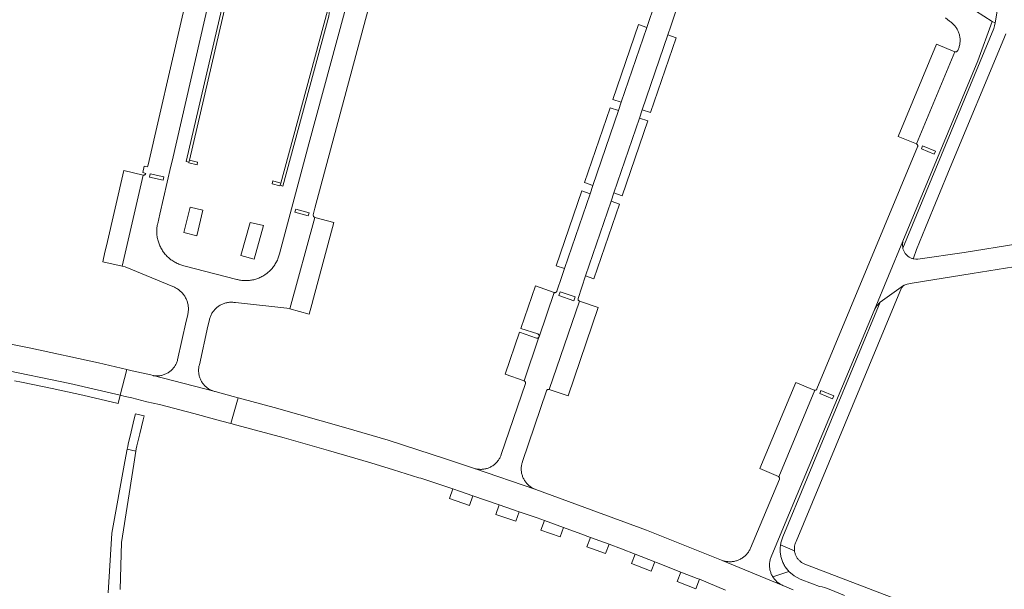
# Model space of a CAD drawing. Extents: x 152825 to 164088, y 457113 to 463005.
# Tile 322 of 364: x 157738 to 157963, y 461852 to 461982. Entities that reach past the tile are written whole.
import ezdxf

# ---------------------------------------------------------------- set-up
doc = ezdxf.new("R2010")
doc.units = 0
doc.header["$LTSCALE"] = 0.5
for name, color, linetype, lineweight in [('B-PV-VH-GESLOTENVERHARDING_ASFALT-GV', 251, 'CONTINUOUS', 18), ('B-PV-VH-GESLOTENVERHARDING_BETON-GV', 251, 'CONTINUOUS', 18), ('B-PV-VH-GESLOTENVERHARDING_KUNSTSTOF-GV', 251, 'CONTINUOUS', 18), ('B-PV-VH-ONVERHARD_ZAND-GV', 251, 'CONTINUOUS', 18), ('B-PV-VH-OPENVERHARDING_BETONSTRAATSTEEN-GV', 251, 'CONTINUOUS', 18)]:
    doc.layers.add(name, color=color, linetype=linetype, lineweight=lineweight)

msp = doc.modelspace()

# ---------------------------------------------------------------- linework, layer by layer
at = {"layer": 'B-PV-VH-GESLOTENVERHARDING_ASFALT-GV', "flags": 128}
for points in [[(157949.07, 461982.461), (157950.045, 461981.728), (157950.248, 461981.575), (157950.412, 461981.453), (157950.571, 461981.324), (157950.724, 461981.189), (157950.873, 461981.049), (157951.016, 461980.902), (157951.152, 461980.75), (157951.283, 461980.593), (157951.408, 461980.431), (157951.526, 461980.264), (157951.637, 461980.093), (157951.742, 461979.917), (157951.84, 461979.738), (157951.931, 461979.555), (157952.014, 461979.368), (157952.09, 461979.178), (157952.159, 461978.986), (157952.22, 461978.791), (157952.273, 461978.593), (157952.319, 461978.394), (157952.357, 461978.193), (157952.387, 461977.991), (157952.409, 461977.788), (157952.423, 461977.584), (157952.429, 461977.379), (157952.427, 461977.175), (157952.417, 461976.97), (157952.399, 461976.767), (157952.373, 461976.564), (157952.339, 461976.362), (157952.297, 461976.162), (157952.248, 461975.964), (157952.19, 461975.768), (157952.126, 461975.574), (157952.053, 461975.383), (157951.973, 461975.194), (157951.886, 461975.009), (157951.884, 461975.005), (157951.611, 461974.738), (157951.23, 461974.73), (157942.491, 461953.735), (157942.547, 461953.704), (157942.599, 461953.666), (157942.646, 461953.623), (157942.687, 461953.573), (157942.722, 461953.519), (157942.749, 461953.461), (157942.77, 461953.4), (157942.782, 461953.337), (157942.787, 461953.273), (157942.783, 461953.209), (157942.772, 461953.146), (157942.753, 461953.085), (157942.741, 461953.056), (157919.8, 461897.929), (157919.797, 461897.921), (157919.793, 461897.913), (157919.79, 461897.905), (157919.786, 461897.898), (157919.782, 461897.89), (157919.778, 461897.883), (157919.774, 461897.875), (157919.769, 461897.867), (157919.765, 461897.86), (157919.76, 461897.853), (157919.756, 461897.846), (157919.751, 461897.839), (157919.746, 461897.831), (157919.741, 461897.824), (157919.736, 461897.818), (157919.73, 461897.811), (157919.725, 461897.804), (157919.719, 461897.798), (157919.714, 461897.791), (157919.708, 461897.785), (157919.702, 461897.778), (157919.696, 461897.772), (157919.69, 461897.766), (157919.684, 461897.76), (157919.677, 461897.754), (157919.671, 461897.749), (157919.664, 461897.743), (157919.658, 461897.737), (157919.651, 461897.732), (157919.644, 461897.727), (157919.637, 461897.722), (157919.63, 461897.717), (157919.623, 461897.712), (157919.616, 461897.707), (157919.609, 461897.702), (157919.602, 461897.698), (157919.594, 461897.693), (157919.587, 461897.689), (157919.579, 461897.685), (157919.572, 461897.681), (157919.564, 461897.677), (157919.556, 461897.673), (157919.549, 461897.67), (157919.541, 461897.666), (157919.533, 461897.663), (157919.525, 461897.659), (157919.517, 461897.656), (157919.509, 461897.653), (157919.5, 461897.651), (157919.492, 461897.648), (157919.484, 461897.646), (157919.476, 461897.643), (157919.467, 461897.641), (157919.459, 461897.639), (157919.451, 461897.637), (157919.442, 461897.635), (157919.434, 461897.634), (157919.425, 461897.632), (157919.417, 461897.631), (157919.408, 461897.63), (157919.4, 461897.629), (157919.391, 461897.628), (157919.383, 461897.627), (157919.374, 461897.626), (157919.365, 461897.626), (157919.357, 461897.626), (157919.348, 461897.626), (157919.34, 461897.626), (157919.331, 461897.626), (157919.322, 461897.626), (157919.314, 461897.627), (157919.305, 461897.627), (157919.288, 461897.629), (157911.11, 461877.953), (157911.289, 461877.682), (157911.259, 461877.359), (157904.648, 461861.685), (157904.565, 461861.501), (157904.475, 461861.32), (157904.378, 461861.143), (157904.274, 461860.97), (157904.163, 461860.801), (157904.046, 461860.636), (157903.922, 461860.477), (157903.792, 461860.322), (157903.656, 461860.173), (157903.514, 461860.029), (157903.367, 461859.891), (157903.214, 461859.759), (157903.056, 461859.633), (157902.894, 461859.513), (157902.726, 461859.4), (157902.555, 461859.294), (157902.379, 461859.194), (157902.199, 461859.102), (157902.016, 461859.016), (157901.83, 461858.938), (157901.641, 461858.868), (157901.449, 461858.805), (157901.286, 461858.758), (157901.09, 461858.709), (157900.892, 461858.668), (157900.693, 461858.635), (157900.493, 461858.609), (157900.291, 461858.592), (157900.09, 461858.583), (157899.888, 461858.582), (157899.686, 461858.588), (157899.485, 461858.603), (157899.284, 461858.625), (157899.084, 461858.656), (157898.886, 461858.694), (157898.689, 461858.74), (157898.495, 461858.794), (157898.192, 461858.891), (157912.046, 461853.178), (157911.941, 461853.223), (157911.76, 461853.307), (157911.583, 461853.398), (157911.409, 461853.497), (157911.24, 461853.602), (157911.074, 461853.714), (157910.914, 461853.833), (157910.758, 461853.958), (157910.608, 461854.089), (157910.463, 461854.226), (157910.323, 461854.368), (157910.189, 461854.516), (157910.062, 461854.67), (157909.94, 461854.828), (157909.825, 461854.991), (157909.717, 461855.159), (157909.659, 461855.256), (157909.561, 461855.43), (157909.471, 461855.608), (157909.388, 461855.789), (157909.312, 461855.973), (157909.244, 461856.161), (157909.183, 461856.351), (157909.13, 461856.543), (157909.084, 461856.737), (157909.047, 461856.933), (157909.017, 461857.13), (157908.996, 461857.328), (157908.982, 461857.527), (157908.976, 461857.726), (157908.979, 461857.925), (157908.989, 461858.124), (157909.007, 461858.323), (157909.033, 461858.521), (157909.067, 461858.717), (157909.109, 461858.912), (157909.159, 461859.105), (157909.216, 461859.296), (157909.281, 461859.484), (157909.354, 461859.67), (157912.191, 461866.47), (157932.83, 461915.829), (157939.365, 461931.575), (157956.462, 461972.663), (157959.772, 461981.606), (157952.116, 461986.523)], [(157961.058, 461984.89), (157960.424, 461981.293), (157960.274, 461980.644), (157960.113, 461979.998), (157939.357, 461929.984), (157939.399, 461929.828), (157939.449, 461929.673), (157939.507, 461929.522), (157939.572, 461929.373), (157939.644, 461929.228), (157939.723, 461929.086), (157939.809, 461928.949), (157939.902, 461928.816), (157940.001, 461928.688), (157940.107, 461928.565), (157940.218, 461928.447), (157940.335, 461928.335), (157940.458, 461928.228), (157940.585, 461928.128), (157940.718, 461928.034), (157940.854, 461927.947), (157940.995, 461927.867), (157941.14, 461927.794), (157941.288, 461927.728), (157941.439, 461927.67), (157941.593, 461927.619), (157941.749, 461927.575), (157941.821, 461927.558), (157941.77, 461927.761), (157942.491, 461929.689), (157944.528, 461934.733), (157950.137, 461948.361), (157962.43, 461977.687), (157962.857, 461978.841)], [(157733.234, 461902.554), (157749.435, 461899.19), (157760.946, 461896.506), (157762.462, 461902.375), (157756.001, 461903.893), (157740.578, 461907.245), (157722.498, 461910.795)], [(157914.408, 461852.17), (157912.046, 461853.178), (157898.192, 461858.891), (157898.05, 461858.95), (157880.9, 461865.761), (157855.727, 461875.015), (157841.517, 461879.893), (157841.492, 461879.902), (157835.35, 461881.962), (157822.028, 461886.282), (157812.414, 461889.118), (157796.081, 461893.687), (157787.837, 461895.917), (157786.145, 461890.092), (157787.503, 461889.727), (157790.63, 461888.888), (157798.324, 461886.802), (157808.446, 461883.954), (157818.058, 461881.13), (157823.278, 461879.496), (157829.017, 461877.681), (157829.517, 461877.59), (157836.783, 461875.164), (157838.51, 461874.587), (157841.363, 461873.606), (157847.361, 461871.545), (157851.924, 461869.977), (157855.991, 461868.579), (157857.659, 461867.969), (157862.03, 461866.37), (157865.927, 461864.944), (157868.159, 461864.127), (157872.414, 461862.571), (157875.26, 461861.53), (157878.372, 461860.315), (157882.855, 461858.564), (157883.18, 461858.437), (157888.794, 461856.245), (157892.492, 461854.801), (157893.025, 461854.58), (157898.916, 461852.133)], [(157936.703, 461850.514), (157917.056, 461858.041), (157916.896, 461858.106), (157916.739, 461858.178), (157916.585, 461858.257), (157916.436, 461858.343), (157916.29, 461858.437), (157916.149, 461858.536), (157916.013, 461858.643), (157915.882, 461858.755), (157915.756, 461858.874), (157915.636, 461858.998), (157915.522, 461859.127), (157915.413, 461859.262), (157915.312, 461859.401), (157915.216, 461859.545), (157915.128, 461859.694), (157915.046, 461859.846), (157914.972, 461860.002), (157914.905, 461860.161), (157914.845, 461860.323), (157914.793, 461860.488), (157914.749, 461860.655), (157914.712, 461860.823), (157914.683, 461860.994), (157914.671, 461861.085), (157911.486, 461862.409), (157911.455, 461862.17), (157911.432, 461861.929), (157911.417, 461861.688), (157911.41, 461861.446), (157911.411, 461861.204), (157911.421, 461860.963), (157911.438, 461860.722), (157911.463, 461860.481), (157911.496, 461860.242), (157911.537, 461860.004), (157911.585, 461859.767), (157911.642, 461859.532), (157911.706, 461859.299), (157911.778, 461859.068), (157911.858, 461858.84), (157911.945, 461858.615), (157912.04, 461858.392), (157912.141, 461858.173), (157912.251, 461857.957), (157912.367, 461857.745), (157912.49, 461857.538), (157912.62, 461857.334), (157912.756, 461857.134), (157912.899, 461856.94), (157913.049, 461856.749), (157913.204, 461856.565), (157913.366, 461856.385), (157914.572, 461855.344), (157915.975, 461854.59), (157918.774, 461853.532), (157920.405, 461852.916), (157920.963, 461852.841), (157921.515, 461852.681), (157922.574, 461852.326), (157926.101, 461850.917)]]:
    msp.add_lwpolyline(points, dxfattribs=at)
for points in [[(157943.598, 461952.593), (157943.889, 461953.273), (157946.788, 461952.076), (157946.531, 461951.397)], [(157770.9, 461946.211), (157767.814, 461946.905), (157767.639, 461946.194), (157770.71, 461945.482)], [(157911.486, 461862.409), (157914.671, 461861.085), (157914.662, 461861.165), (157914.649, 461861.337), (157914.644, 461861.51), (157914.648, 461861.683), (157914.659, 461861.855), (157914.678, 461862.027), (157914.705, 461862.198), (157914.739, 461862.367), (157914.782, 461862.534), (157914.832, 461862.699), (157914.89, 461862.862), (157914.956, 461863.022), (157915.028, 461863.179), (157915.03, 461863.182), (157939.05, 461920.952), (157939.265, 461921.228), (157939.525, 461921.464), (157934.238, 461917.738), (157912.023, 461864.288), (157912.012, 461864.264), (157911.92, 461864.041), (157911.835, 461863.814), (157911.758, 461863.585), (157911.688, 461863.354), (157911.626, 461863.12), (157911.571, 461862.885), (157911.525, 461862.648)], [(157912.023, 461864.288), (157934.238, 461917.738), (157933.41, 461916.875), (157932.83, 461915.829), (157912.191, 461866.47), (157909.354, 461859.67), (157909.281, 461859.484), (157909.216, 461859.296), (157909.159, 461859.105), (157909.109, 461858.912), (157909.067, 461858.717), (157909.033, 461858.521), (157909.007, 461858.323), (157908.989, 461858.124), (157908.979, 461857.925), (157908.976, 461857.726), (157908.982, 461857.527), (157908.996, 461857.328), (157909.017, 461857.13), (157909.047, 461856.933), (157909.084, 461856.737), (157909.13, 461856.543), (157909.183, 461856.351), (157909.244, 461856.161), (157909.312, 461855.973), (157909.388, 461855.789), (157909.471, 461855.608), (157909.561, 461855.43), (157909.659, 461855.256), (157909.717, 461855.159), (157913.366, 461856.385), (157913.204, 461856.565), (157913.049, 461856.749), (157912.899, 461856.94), (157912.756, 461857.134), (157912.62, 461857.334), (157912.49, 461857.538), (157912.367, 461857.745), (157912.251, 461857.957), (157912.141, 461858.173), (157912.04, 461858.392), (157911.945, 461858.615), (157911.858, 461858.84), (157911.778, 461859.068), (157911.706, 461859.299), (157911.642, 461859.532), (157911.585, 461859.767), (157911.537, 461860.004), (157911.496, 461860.242), (157911.463, 461860.481), (157911.438, 461860.722), (157911.421, 461860.963), (157911.411, 461861.204), (157911.41, 461861.446), (157911.417, 461861.688), (157911.432, 461861.929), (157911.455, 461862.17), (157911.486, 461862.409), (157911.525, 461862.648), (157911.571, 461862.885), (157911.626, 461863.12), (157911.688, 461863.354), (157911.758, 461863.585), (157911.835, 461863.814), (157911.92, 461864.041), (157912.012, 461864.264)], [(157763.65, 461902.096), (157762.462, 461902.375), (157760.946, 461896.506), (157762.103, 461896.236), (157763.591, 461895.889), (157767.002, 461895.039), (157769.879, 461894.362), (157769.882, 461894.361), (157777.72, 461892.336), (157782.434, 461891.085), (157784.121, 461890.637), (157786.145, 461890.092), (157787.837, 461895.917), (157786.69, 461896.228), (157782.588, 461897.337), (157782.524, 461897.353), (157782.448, 461897.373), (157782.258, 461897.43), (157768.431, 461900.973), (157767.927, 461901.121)], [(157920.418, 461896.908), (157920.691, 461897.592), (157923.612, 461896.381), (157923.344, 461895.694)]]:
    msp.add_lwpolyline(points, close=True, dxfattribs=at)
at = {"layer": 'B-PV-VH-GESLOTENVERHARDING_BETON-GV', "flags": 128}
msp.add_lwpolyline([(157779.785, 461938.676), (157776.87, 461939.345), (157775.468, 461933.536), (157778.396, 461932.847)], close=True, dxfattribs=at)
at = {"layer": 'B-PV-VH-GESLOTENVERHARDING_KUNSTSTOF-GV', "flags": 128}
msp.add_lwpolyline([(157793.605, 461935.131), (157790.589, 461935.863), (157788.478, 461928.362), (157791.517, 461927.483)], close=True, dxfattribs=at)
at = {"layer": 'B-PV-VH-ONVERHARD_ZAND-GV', "flags": 128}
msp.add_lwpolyline([(157766.397, 461891.84), (157764.428, 461892.3), (157764.152, 461891.122), (157763.469, 461888.202), (157762.796, 461885.328), (157762.673, 461884.801), (157762.546, 461884.258), (157764.498, 461883.802), (157764.614, 461884.291), (157764.774, 461884.97), (157765.418, 461887.697), (157766.183, 461890.934)], close=True, dxfattribs=at)
msp.add_lwpolyline([(157760.94, 461852.296), (157761.245, 461862.994), (157764.031, 461880.816), (157764.498, 461883.802), (157762.546, 461884.258), (157762.019, 461881.382), (157759.037, 461865.092), (157758.186, 461851.513)], dxfattribs=at)
at = {"layer": 'B-PV-VH-OPENVERHARDING_BETONSTRAATSTEEN-GV', "flags": 128}
for points in [[(157779.087, 462000), (157774.832, 461981.606), (157767.294, 461948.987), (157767.143, 461948.496), (157766.407, 461948.658), (157766.076, 461947.215), (157766.784, 461947.03), (157766.772, 461946.979), (157766.75, 461946.921), (157766.721, 461946.867), (157766.686, 461946.818), (157766.644, 461946.773), (157766.597, 461946.734), (157766.545, 461946.702), (157766.489, 461946.677), (157766.431, 461946.659), (157766.371, 461946.648), (157766.309, 461946.646), (157766.249, 461946.652), (157766.189, 461946.666), (157761.43, 461925.868), (157762.079, 461925.721), (157772.976, 461921.244), (157773.144, 461921.177), (157773.335, 461921.092), (157773.523, 461921.001), (157773.707, 461920.902), (157773.888, 461920.796), (157774.064, 461920.683), (157774.235, 461920.564), (157774.402, 461920.438), (157774.564, 461920.306), (157774.721, 461920.168), (157774.872, 461920.024), (157775.018, 461919.875), (157775.158, 461919.719), (157775.292, 461919.559), (157775.419, 461919.394), (157775.541, 461919.223), (157775.655, 461919.049), (157775.763, 461918.87), (157775.864, 461918.687), (157775.958, 461918.5), (157776.044, 461918.31), (157776.124, 461918.117), (157776.195, 461917.92), (157776.26, 461917.722), (157776.316, 461917.52), (157776.365, 461917.317), (157776.406, 461917.112), (157776.439, 461916.906), (157776.464, 461916.699), (157776.482, 461916.49), (157776.491, 461916.282), (157776.492, 461916.073), (157776.486, 461915.864), (157776.471, 461915.655), (157776.448, 461915.448), (157776.418, 461915.241), (157776.379, 461915.036), (157776.333, 461914.832), (157776, 461913.368), (157774.041, 461904.58), (157773.989, 461904.399), (157773.927, 461904.21), (157773.858, 461904.024), (157773.781, 461903.841), (157773.696, 461903.66), (157773.605, 461903.484), (157773.506, 461903.311), (157773.401, 461903.142), (157773.289, 461902.978), (157773.17, 461902.819), (157773.046, 461902.664), (157772.915, 461902.514), (157772.778, 461902.37), (157772.635, 461902.232), (157772.487, 461902.099), (157772.334, 461901.972), (157772.175, 461901.852), (157772.012, 461901.738), (157771.845, 461901.631), (157771.673, 461901.53), (157771.498, 461901.437), (157771.319, 461901.35), (157771.136, 461901.271), (157770.951, 461901.2), (157770.762, 461901.136), (157770.572, 461901.079), (157770.379, 461901.03), (157770.185, 461900.989), (157769.988, 461900.956), (157769.791, 461900.931), (157769.593, 461900.914), (157769.394, 461900.904), (157769.196, 461900.903), (157768.997, 461900.91), (157768.799, 461900.924), (157768.601, 461900.947), (157768.516, 461900.959), (157768.431, 461900.973), (157782.258, 461897.43), (157782.07, 461897.494), (157781.885, 461897.566), (157781.702, 461897.645), (157781.523, 461897.731), (157781.348, 461897.825), (157781.177, 461897.925), (157781.01, 461898.033), (157780.847, 461898.147), (157780.689, 461898.267), (157780.536, 461898.394), (157780.388, 461898.527), (157780.245, 461898.665), (157780.109, 461898.81), (157779.978, 461898.959), (157779.854, 461899.114), (157779.735, 461899.273), (157779.623, 461899.438), (157779.518, 461899.606), (157779.42, 461899.779), (157779.329, 461899.956), (157779.245, 461900.136), (157779.168, 461900.319), (157779.099, 461900.505), (157779.037, 461900.694), (157778.983, 461900.885), (157778.937, 461901.078), (157778.899, 461901.273), (157778.868, 461901.47), (157778.845, 461901.667), (157778.831, 461901.865), (157778.824, 461902.064), (157778.825, 461902.263), (157778.835, 461902.461), (157778.852, 461902.659), (157778.877, 461902.856), (157778.91, 461903.052), (157778.951, 461903.246), (157779, 461903.439), (157780.954, 461912.243), (157781.283, 461913.706), (157781.32, 461913.854), (157781.376, 461914.049), (157781.439, 461914.242), (157781.51, 461914.432), (157781.588, 461914.62), (157781.674, 461914.804), (157781.767, 461914.984), (157781.867, 461915.161), (157781.973, 461915.333), (157782.087, 461915.501), (157782.207, 461915.665), (157782.333, 461915.824), (157782.466, 461915.978), (157782.604, 461916.126), (157782.748, 461916.269), (157782.898, 461916.406), (157783.053, 461916.537), (157783.213, 461916.661), (157783.378, 461916.78), (157783.547, 461916.891), (157783.721, 461916.996), (157783.899, 461917.095), (157784.08, 461917.185), (157784.265, 461917.269), (157784.453, 461917.346), (157784.644, 461917.415), (157784.837, 461917.476), (157785.033, 461917.53), (157785.231, 461917.576), (157785.43, 461917.614), (157785.631, 461917.644), (157785.832, 461917.666), (157786.035, 461917.681), (157786.238, 461917.687), (157786.441, 461917.685), (157786.643, 461917.676), (157786.845, 461917.658), (157787.047, 461917.633), (157787.247, 461917.599), (157798.955, 461916.336), (157799.627, 461916.16), (157805.298, 461937.012), (157805.011, 461937.249), (157804.947, 461937.616), (157805.34, 461939.082), (157819.632, 461992.351)], [(157813.723, 461989.931), (157803.979, 461953.798), (157797.244, 461928.731), (157797.185, 461928.487), (157797.118, 461928.246), (157797.043, 461928.007), (157796.961, 461927.77), (157796.872, 461927.536), (157796.775, 461927.305), (157796.67, 461927.077), (157796.558, 461926.852), (157796.44, 461926.632), (157796.314, 461926.415), (157796.181, 461926.202), (157796.042, 461925.994), (157795.896, 461925.79), (157795.744, 461925.591), (157795.585, 461925.397), (157795.421, 461925.208), (157795.25, 461925.024), (157795.073, 461924.846), (157794.891, 461924.674), (157794.704, 461924.508), (157794.511, 461924.347), (157794.314, 461924.193), (157794.111, 461924.045), (157793.904, 461923.904), (157793.693, 461923.77), (157793.477, 461923.642), (157793.258, 461923.521), (157793.034, 461923.408), (157792.807, 461923.301), (157792.577, 461923.202), (157792.344, 461923.11), (157792.108, 461923.026), (157791.869, 461922.949), (157791.628, 461922.88), (157791.385, 461922.819), (157791.14, 461922.765), (157790.894, 461922.719), (157790.646, 461922.681), (157790.397, 461922.652), (157790.148, 461922.63), (157789.898, 461922.615), (157789.647, 461922.609), (157789.396, 461922.611), (157789.146, 461922.622), (157788.896, 461922.639), (157788.647, 461922.666), (157788.398, 461922.699), (157788.151, 461922.741), (157787.905, 461922.791), (157787.661, 461922.848), (157787.529, 461922.883), (157775.489, 461926.007), (157775.243, 461926.068), (157774.999, 461926.137), (157774.758, 461926.213), (157774.519, 461926.297), (157774.283, 461926.389), (157774.05, 461926.488), (157773.82, 461926.594), (157773.594, 461926.708), (157773.371, 461926.828), (157773.152, 461926.956), (157772.938, 461927.09), (157772.727, 461927.232), (157772.522, 461927.379), (157772.321, 461927.533), (157772.125, 461927.694), (157771.934, 461927.86), (157771.749, 461928.033), (157771.569, 461928.211), (157771.394, 461928.395), (157771.226, 461928.584), (157771.064, 461928.778), (157770.908, 461928.978), (157770.758, 461929.182), (157770.615, 461929.391), (157770.479, 461929.604), (157770.349, 461929.822), (157770.226, 461930.043), (157770.111, 461930.269), (157770.002, 461930.498), (157769.901, 461930.73), (157769.807, 461930.965), (157769.721, 461931.203), (157769.642, 461931.444), (157769.571, 461931.687), (157769.508, 461931.932), (157769.452, 461932.179), (157769.404, 461932.428), (157769.364, 461932.678), (157769.332, 461932.929), (157769.308, 461933.181), (157769.292, 461933.434), (157769.284, 461933.687), (157769.284, 461933.94), (157769.292, 461934.193), (157769.308, 461934.446), (157769.332, 461934.698), (157769.363, 461934.949), (157769.403, 461935.199), (157769.451, 461935.448), (157769.49, 461935.627), (157769.974, 461937.727), (157772.508, 461948.713), (157772.768, 461949.838), (157783.456, 461996.166)], [(157882.908, 461985.852), (157880.986, 461980.258), (157875.178, 461963.243), (157874.542, 461961.374), (157868.716, 461944.265), (157868.06, 461942.358), (157862.26, 461925.346), (157861.628, 461923.514), (157860.494, 461920.225), (157860.483, 461920.19), (157860.458, 461920.133), (157860.426, 461920.079), (157860.387, 461920.03), (157860.343, 461919.986), (157860.293, 461919.948), (157860.239, 461919.916), (157860.181, 461919.892), (157860.12, 461919.876), (157860.058, 461919.867), (157859.996, 461919.867), (157859.934, 461919.874), (157859.873, 461919.889), (157856.455, 461909.844), (157856.445, 461909.818), (157856.418, 461909.761), (157853.035, 461899.794), (157853.079, 461899.777), (157853.135, 461899.749), (157853.186, 461899.713), (157853.233, 461899.672), (157853.274, 461899.624), (157853.308, 461899.572), (157853.336, 461899.516), (157853.356, 461899.457), (157853.368, 461899.396), (157853.373, 461899.333), (157853.37, 461899.271), (157853.358, 461899.209), (157853.339, 461899.15), (157847.832, 461883.001), (157847.804, 461882.92), (157847.733, 461882.734), (157847.655, 461882.551), (157847.57, 461882.371), (157847.477, 461882.194), (157847.378, 461882.022), (157847.271, 461881.853), (157847.158, 461881.689), (157847.038, 461881.53), (157846.913, 461881.375), (157846.78, 461881.226), (157846.642, 461881.082), (157846.499, 461880.944), (157846.35, 461880.812), (157846.196, 461880.685), (157846.037, 461880.565), (157845.873, 461880.452), (157845.705, 461880.345), (157845.532, 461880.245), (157845.356, 461880.152), (157845.176, 461880.066), (157844.993, 461879.988), (157844.807, 461879.917), (157844.618, 461879.853), (157844.462, 461879.807), (157844.269, 461879.757), (157844.074, 461879.715), (157843.878, 461879.681), (157843.68, 461879.655), (157843.481, 461879.637), (157843.282, 461879.627), (157843.083, 461879.625), (157842.883, 461879.631), (157842.685, 461879.644), (157842.486, 461879.666), (157842.289, 461879.696), (157842.093, 461879.734), (157841.899, 461879.779), (157841.707, 461879.832), (157841.517, 461879.893), (157855.727, 461875.015), (157855.54, 461875.085), (157855.355, 461875.163), (157855.174, 461875.248), (157854.996, 461875.34), (157854.822, 461875.439), (157854.652, 461875.545), (157854.486, 461875.658), (157854.326, 461875.777), (157854.17, 461875.903), (157854.019, 461876.035), (157853.874, 461876.172), (157853.734, 461876.316), (157853.6, 461876.465), (157853.472, 461876.619), (157853.35, 461876.778), (157853.246, 461876.925), (157853.137, 461877.093), (157853.034, 461877.265), (157852.938, 461877.44), (157852.85, 461877.62), (157852.768, 461877.803), (157852.694, 461877.989), (157852.628, 461878.178), (157852.569, 461878.369), (157852.518, 461878.563), (157852.475, 461878.758), (157852.439, 461878.955), (157852.411, 461879.154), (157852.392, 461879.353), (157852.38, 461879.553), (157852.376, 461879.753), (157852.38, 461879.953), (157852.393, 461880.153), (157852.413, 461880.352), (157852.441, 461880.551), (157852.477, 461880.748), (157852.521, 461880.943), (157852.573, 461881.137), (157852.632, 461881.328), (157852.657, 461881.401), (157858.136, 461897.495), (157858.159, 461897.554), (157858.189, 461897.609), (157858.226, 461897.661), (157858.269, 461897.707), (157858.317, 461897.747), (157858.371, 461897.781), (157858.428, 461897.808), (157858.488, 461897.827), (157858.55, 461897.839), (157858.613, 461897.843), (157858.676, 461897.839), (157858.738, 461897.826), (157858.763, 461897.819), (157865.624, 461917.935), (157865.342, 461918.193), (157865.319, 461918.574), (157867.062, 461923.671), (157872.864, 461940.704), (157873.485, 461942.577), (157879.334, 461959.648), (157879.961, 461961.513), (157885.806, 461978.57), (157886.476, 461980.545), (157888.027, 461985.121)], [(157965.595, 461931.023), (157953.353, 461929.04), (157942.833, 461927.488), (157942.324, 461927.484), (157941.821, 461927.558), (157941.749, 461927.575), (157941.593, 461927.619), (157941.439, 461927.67), (157941.288, 461927.728), (157941.14, 461927.794), (157940.995, 461927.867), (157940.854, 461927.947), (157940.718, 461928.034), (157940.585, 461928.128), (157940.458, 461928.228), (157940.335, 461928.335), (157940.218, 461928.447), (157940.107, 461928.565), (157940.001, 461928.688), (157939.902, 461928.816), (157939.809, 461928.949), (157939.723, 461929.086), (157939.644, 461929.228), (157939.572, 461929.373), (157939.507, 461929.522), (157939.449, 461929.673), (157939.399, 461929.828), (157939.357, 461929.984), (157939.263, 461930.78), (157939.365, 461931.575), (157932.83, 461915.829), (157933.41, 461916.875), (157934.238, 461917.738), (157939.525, 461921.464), (157939.588, 461921.51), (157939.653, 461921.554), (157940.334, 461921.838), (157941.525, 461922.03), (157955.192, 461924.232), (157972.304, 461926.973)], [(157736.828, 461899.825), (157738.409, 461899.5), (157745.426, 461898.056), (157752.439, 461896.511), (157760.489, 461894.613), (157760.946, 461896.506), (157749.435, 461899.19), (157733.234, 461902.554)]]:
    msp.add_lwpolyline(points, dxfattribs=at)
for points in [[(157786.037, 461990.008), (157786.436, 461991.72), (157786.249, 461991.256), (157785.602, 461990.298), (157785.177, 461989.222), (157776.01, 461949.726), (157776.62, 461949.568), (157776.739, 461950.08)], [(157808.669, 461984.067), (157808.518, 461985.313), (157808.18, 461984.067), (157797.544, 461944.826), (157797.413, 461944.342), (157798.01, 461944.157), (157808.493, 461982.824)], [(157880.986, 461980.258), (157879.096, 461980.916), (157873.277, 461963.858), (157875.178, 461963.243)], [(157960.424, 461981.293), (157959.772, 461981.606), (157956.462, 461972.663), (157939.365, 461931.575), (157939.263, 461930.78), (157939.357, 461929.984), (157960.113, 461979.998), (157960.274, 461980.644)], [(157887.685, 461977.919), (157885.806, 461978.57), (157879.961, 461961.513), (157881.866, 461960.9)], [(157951.23, 461974.73), (157947.031, 461976.496), (157938.291, 461955.464), (157942.491, 461953.735)], [(157874.542, 461961.374), (157872.63, 461961.981), (157866.816, 461944.926), (157868.716, 461944.265)], [(157881.221, 461959.013), (157879.334, 461959.648), (157873.485, 461942.577), (157875.41, 461941.955)], [(157946.788, 461952.076), (157943.889, 461953.273), (157943.598, 461952.593), (157946.531, 461951.397)], [(157778.555, 461949.621), (157776.739, 461950.08), (157776.62, 461949.568), (157776.596, 461949.464), (157778.466, 461948.978)], [(157766.189, 461946.666), (157761.751, 461947.72), (157757.795, 461930.565), (157757.465, 461929.099), (157756.953, 461926.892), (157756.964, 461926.878), (157761.43, 461925.868)], [(157767.814, 461946.905), (157770.9, 461946.211), (157770.71, 461945.482), (157767.639, 461946.194)], [(157797.544, 461944.826), (157795.753, 461945.307), (157795.585, 461944.67), (157797.371, 461944.188), (157797.413, 461944.342)], [(157868.06, 461942.358), (157866.173, 461943.043), (157860.36, 461925.99), (157862.26, 461925.346)], [(157874.756, 461940.06), (157872.864, 461940.704), (157867.062, 461923.671), (157868.957, 461923.004)], [(157800.989, 461938.883), (157804.021, 461938.058), (157803.835, 461937.336), (157800.795, 461938.17)], [(157804.021, 461938.058), (157800.989, 461938.883), (157800.795, 461938.17), (157803.835, 461937.336)], [(157809.67, 461935.845), (157805.298, 461937.012), (157799.627, 461916.16), (157804.053, 461915.005), (157804.626, 461917.191), (157805.016, 461918.632)], [(157859.873, 461919.889), (157855.594, 461921.388), (157852.298, 461911.741), (157856.152, 461910.473), (157856.432, 461910.22), (157856.455, 461909.844)], [(157860.978, 461919.195), (157861.27, 461920.045), (157864.641, 461918.888), (157864.35, 461918.038)], [(157864.641, 461918.888), (157861.27, 461920.045), (157860.978, 461919.195), (157864.35, 461918.038)], [(157869.934, 461916.479), (157865.624, 461917.935), (157858.763, 461897.819), (157858.768, 461897.817), (157863.07, 461896.358)], [(157855.82, 461909.534), (157852.006, 461910.856), (157848.744, 461901.272), (157853.035, 461899.794), (157856.418, 461909.761), (157856.384, 461909.708), (157856.343, 461909.66), (157856.297, 461909.617), (157856.245, 461909.581), (157856.189, 461909.551), (157856.13, 461909.529), (157856.069, 461909.514), (157856.006, 461909.507), (157855.943, 461909.508), (157855.881, 461909.517)], [(157919.133, 461897.673), (157914.987, 461899.392), (157906.807, 461879.789), (157911.003, 461878.015), (157911.058, 461877.987), (157911.11, 461877.953), (157919.288, 461897.629), (157919.208, 461897.644)], [(157923.612, 461896.381), (157920.691, 461897.592), (157920.418, 461896.908), (157923.344, 461895.694)], [(157838.51, 461874.587), (157836.783, 461875.164), (157836.057, 461872.956), (157840.608, 461871.419), (157841.363, 461873.606)], [(157851.924, 461869.977), (157847.361, 461871.545), (157846.607, 461869.371), (157851.17, 461867.809)], [(157862.03, 461866.37), (157857.659, 461867.969), (157856.861, 461865.803), (157861.261, 461864.238)], [(157872.414, 461862.571), (157868.159, 461864.127), (157867.352, 461861.999), (157871.594, 461860.446)], [(157882.855, 461858.564), (157878.372, 461860.315), (157877.531, 461858.175), (157882.031, 461856.45)], [(157892.492, 461854.801), (157888.794, 461856.245), (157887.947, 461854.116), (157892.152, 461852.452), (157893.025, 461854.58)]]:
    msp.add_lwpolyline(points, close=True, dxfattribs=at)

doc.saveas('drawing.dxf')
